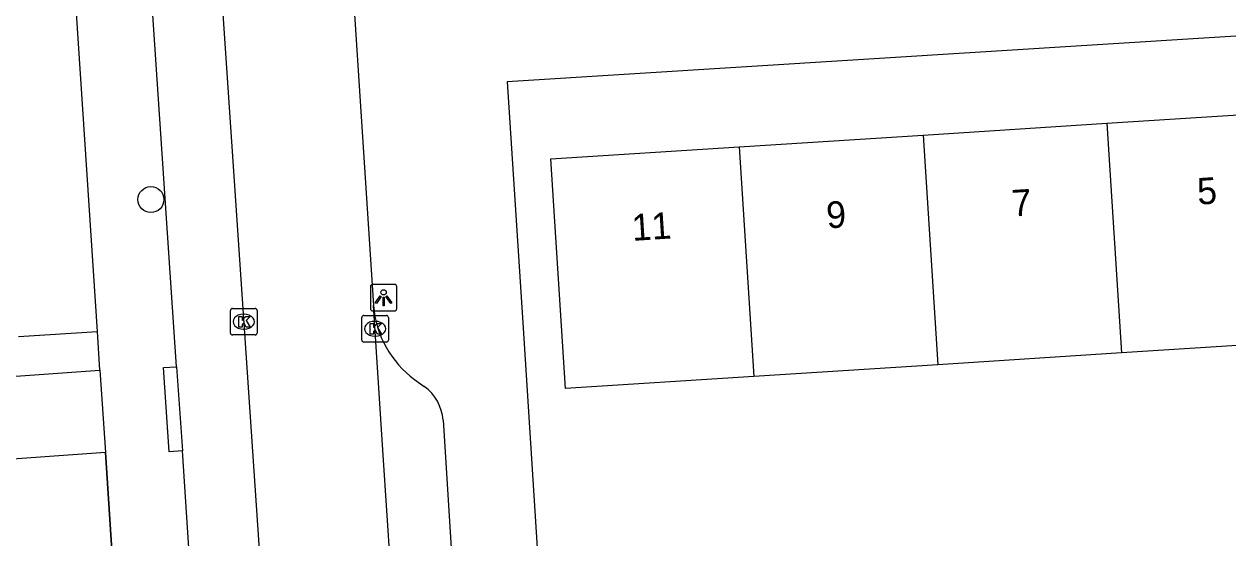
# Model space of a CAD drawing. Extents: x 159689 to 160786, y 387323 to 388339.
# Drawn here: x 160275.59 to 160320.95, y 388133.72 to 388153.08 of the extents above; entities that cross this region are included whole.
import ezdxf

# ---------------------------------------------------------------- set-up
doc = ezdxf.new("R2010")
doc.units = 0
for name, color, linetype in [('IMGEO_Boom', 7, 'Continuous'), ('IMGEO_Kolk', 7, 'Continuous'), ('IMGEO_Lichtpunt', 7, 'Continuous'), ('IMGEO_Muur', 7, 'Continuous'), ('IMGEO_Pand', 7, 'Continuous'), ('IMGEO_Pand_nummerreeks', 7, 'Continuous'), ('IMGEO_Rijbaan_lokaal_open', 7, 'Continuous'), ('IMGEO_Voetpad_open', 7, 'Continuous')]:
    doc.layers.add(name, color=color, linetype=linetype)

msp = doc.modelspace()

# ---------------------------------------------------------------- linework, layer by layer
at = {"layer": 'IMGEO_Boom'}
msp.add_circle((160280.374, 388146.466), 0.489, dxfattribs=at)
at = {"layer": 'IMGEO_Kolk'}
for p, q in [((160283.37, 388141.44), (160283.37, 388142.292)), ((160283.445, 388142.366), (160284.297, 388142.366)), ((160284.371, 388142.292), (160284.371, 388141.44)), ((160283.858, 388142.146), (160283.883, 388142.146)), ((160288.318, 388141.174), (160288.318, 388142.026)), ((160288.393, 388142.1), (160289.245, 388142.1)), ((160288.806, 388141.88), (160288.831, 388141.88)), ((160289.319, 388142.026), (160289.319, 388141.174)), ((160284.297, 388141.366), (160283.445, 388141.366)), ((160283.881, 388141.586), (160283.856, 388141.586)), ((160288.829, 388141.32), (160288.804, 388141.32)), ((160289.245, 388141.1), (160288.393, 388141.1))]:
    msp.add_line(p, q, dxfattribs=at)
for points in [[(160283.37, 388141.44), (160283.37, 388142.292)], [(160283.445, 388142.366), (160284.297, 388142.366)], [(160284.371, 388142.292), (160284.371, 388141.44)], [(160283.691, 388142.066), (160283.814, 388142.066), (160283.814, 388141.915), (160283.944, 388142.066), (160284.108, 388142.066), (160283.962, 388141.915), (160284.115, 388141.666), (160283.963, 388141.666), (160283.878, 388141.83), (160283.814, 388141.763), (160283.814, 388141.666), (160283.691, 388141.666), (160283.691, 388142.066)], [(160288.318, 388141.174), (160288.318, 388142.026)], [(160288.393, 388142.1), (160289.245, 388142.1)], [(160288.639, 388141.8), (160288.762, 388141.8), (160288.762, 388141.649), (160288.892, 388141.8), (160289.056, 388141.8), (160288.91, 388141.649), (160289.063, 388141.4), (160288.911, 388141.4), (160288.826, 388141.564), (160288.762, 388141.497), (160288.762, 388141.4), (160288.639, 388141.4), (160288.639, 388141.8)], [(160289.319, 388142.026), (160289.319, 388141.174)], [(160284.297, 388141.366), (160283.445, 388141.366)], [(160289.245, 388141.1), (160288.393, 388141.1)]]:
    msp.add_lwpolyline(points, dxfattribs=at)
for centre, start, end in [((160283.447, 388142.29), 91.552, 178.448), ((160283.447, 388142.29), 91.552, 178.448), ((160284.295, 388142.29), 1.552, 88.448), ((160284.295, 388142.29), 1.552, 88.448), ((160288.395, 388142.024), 91.552, 178.448), ((160288.395, 388142.024), 91.552, 178.448), ((160289.243, 388142.024), 1.552, 88.448), ((160289.243, 388142.024), 1.552, 88.448), ((160283.447, 388141.442), 181.552, 268.448), ((160283.447, 388141.442), 181.552, 268.448), ((160284.295, 388141.442), 271.552, 358.448), ((160284.295, 388141.442), 271.552, 358.448), ((160288.395, 388141.176), 181.552, 268.448), ((160288.395, 388141.176), 181.552, 268.448), ((160289.243, 388141.176), 271.552, 358.448), ((160289.243, 388141.176), 271.552, 358.448)]:
    msp.add_arc(centre, 0.0765, start, end, dxfattribs=at)
for centre, major_axis, ratio, start_param, end_param in [((160283.857, 388141.866), (-0.387, 0.002), 0.722429, 4.712389, 7.853982), ((160283.882, 388141.866), (-0.39, 0.002), 0.717154, 1.570796, 4.712389), ((160288.805, 388141.6), (-0.387, 0.002), 0.722429, 4.712389, 7.853982), ((160288.83, 388141.6), (-0.39, 0.002), 0.717154, 1.570796, 4.712389)]:
    msp.add_ellipse(centre, major_axis=major_axis, ratio=ratio, start_param=start_param, end_param=end_param, dxfattribs=at)
at = {"layer": 'IMGEO_Lichtpunt'}
for p, q in [((160288.641, 388143.175), (160288.641, 388142.368)), ((160288.641, 388143.175), (160288.641, 388142.368)), ((160289.543, 388143.27), (160288.735, 388143.27)), ((160289.543, 388143.27), (160288.735, 388143.27)), ((160289.637, 388142.368), (160289.637, 388143.175)), ((160289.637, 388142.368), (160289.637, 388143.175)), ((160288.735, 388142.274), (160289.543, 388142.274)), ((160288.735, 388142.274), (160289.543, 388142.274))]:
    msp.add_line(p, q, dxfattribs=at)
for points in [[(160289.015, 388142.839), (160289.054, 388142.811), (160288.866, 388142.549), (160288.828, 388142.576), (160289.015, 388142.839)], [(160289.117, 388142.791), (160289.164, 388142.791), (160289.164, 388142.469), (160289.117, 388142.469), (160289.117, 388142.791)], [(160289.227, 388142.811), (160289.265, 388142.838), (160289.452, 388142.576), (160289.413, 388142.548), (160289.227, 388142.811)]]:
    msp.add_lwpolyline(points, dxfattribs=at)
msp.add_circle((160289.14, 388142.973), 0.0994, dxfattribs=at)
for centre, start, end in [((160288.735, 388143.175), 90, 180), ((160288.735, 388143.175), 90, 180), ((160289.543, 388143.175), 0, 90), ((160289.543, 388143.175), 0, 90), ((160288.735, 388142.368), 180, 270), ((160288.735, 388142.368), 180, 270), ((160289.543, 388142.368), 270, 0), ((160289.543, 388142.368), 270, 360)]:
    msp.add_arc(centre, 0.0946, start, end, dxfattribs=at)
at = {"layer": 'IMGEO_Muur'}
for points in [[(160294.381, 388141.819), (160295.086, 388130.791)], [(160279.496, 388124.156), (160278.656, 388136.941)]]:
    msp.add_lwpolyline(points, dxfattribs=at)
at = {"layer": 'IMGEO_Pand'}
for points in [[(160316.392, 388149.34), (160323.317, 388149.783)], [(160309.466, 388148.897), (160316.392, 388149.34)], [(160316.392, 388149.34), (160316.945, 388140.691)], [(160302.54, 388148.453), (160309.466, 388148.897)], [(160309.466, 388148.897), (160310.019, 388140.248)], [(160303.093, 388139.804), (160295.992, 388139.35), (160295.438, 388147.999), (160302.54, 388148.453)], [(160302.54, 388148.453), (160303.093, 388139.804)], [(160323.87, 388141.134), (160316.945, 388140.691)], [(160316.945, 388140.691), (160310.019, 388140.248)], [(160269.831, 388139.427), (160278.452, 388140.045)], [(160278.452, 388140.045), (160278.656, 388136.941)], [(160310.019, 388140.248), (160303.093, 388139.804)], [(160278.656, 388136.941), (160270.054, 388136.324), (160269.831, 388139.427)]]:
    msp.add_lwpolyline(points, dxfattribs=at)
at = {"layer": 'IMGEO_Rijbaan_lokaal_open'}
for points in [[(160300.934, 388176.335), (160281.642, 388175.031), (160282.709, 388159.026), (160284.516, 388132.363)], [(160287.326, 388164.421), (160288.76, 388142.471)], [(160289.394, 388132.678), (160289.128, 388136.838), (160288.76, 388142.471)]]:
    msp.add_lwpolyline(points, dxfattribs=at)
at = {"layer": 'IMGEO_Voetpad_open'}
for points in [[(160278.357, 388141.498), (160275.992, 388177.481)], [(160281.343, 388140.164), (160280.076, 388158.849), (160278.966, 388175.492)], [(160338.477, 388153.697), (160293.8, 388150.906), (160294.381, 388141.819), (160295.086, 388130.791)], [(160275.381, 388141.303), (160278.357, 388141.498)], [(160278.452, 388140.045), (160278.357, 388141.498)], [(160281.557, 388136.997), (160281.058, 388136.969), (160280.844, 388140.136), (160281.343, 388140.164)], [(160281.343, 388140.164), (160281.557, 388136.997)], [(160290.309, 388139.689), (160290.673, 388139.429)], [(160291.38, 388138.155), (160291.866, 388130.542)], [(160278.656, 388136.941), (160279.496, 388124.156), (160279.877, 388118.353)], [(160281.883, 388132.193), (160281.557, 388136.997)]]:
    msp.add_lwpolyline(points, dxfattribs=at)
for centre, radius, start, end in [((160292.57, 388142.77), 3.822, 184.4916, 233.726), ((160289.674, 388138.041), 1.71, 3.8142, 54.2415)]:
    msp.add_arc(centre, radius, start, end, dxfattribs=at)

# ---------------------------------------------------------------- texts
at = {"layer": 'IMGEO_Pand_nummerreeks'}
for s, p in [('5', (160319.82, 388146.272)), ('7', (160312.835, 388145.825)), ('9', (160305.85, 388145.378)), ('11', (160298.52, 388144.909))]:
    msp.add_text(s, height=1, rotation=3.6617, dxfattribs=at).set_placement(p)

doc.saveas('drawing.dxf')
